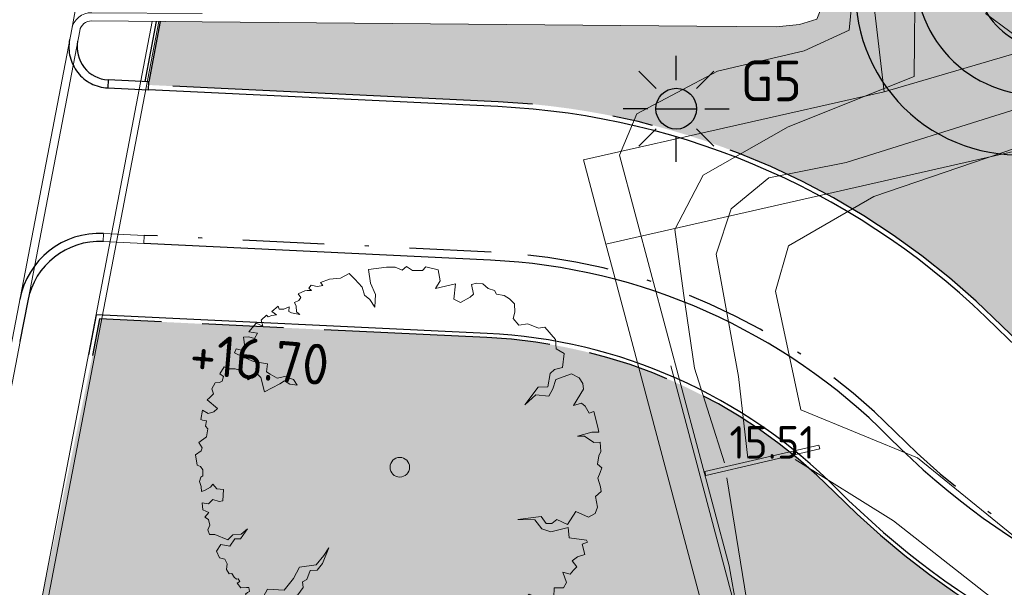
# Model space of a CAD drawing. Header units: metres. Extents: x 174282 to 175177, y 462028 to 462851.
# Tile 611 of 636: x 174434 to 174458, y 462598 to 462611. Entities that reach past the tile are written whole.
import ezdxf
from ezdxf.enums import TextEntityAlignment as Align

# ---------------------------------------------------------------- set-up
doc = ezdxf.new("R2010")
doc.units = ezdxf.units.M
for name, pattern in [('VH-GELEIDEBAND_50X200', [8, 4, -2, 0, -2]), ('VH-OPSLUITBAND_100X200', [16, 8, -2, 4, -2]), ('VH-OPSLUITBAND_120X250', [26, 16, -4, 2, -4]), ('VH-TROTTOIRBAND_180-200', [20, 10, -2, 2, -2, 2, -2])]:
    doc.linetypes.add(name, pattern=pattern)
for name, color, linetype, lineweight in [('B-ME-AL-PEIL_OVERSTORT-T20', 8, 'Continuous', 20), ('B-ME-GK-BESCHOEIING_DAMWAND_HOUT-G', 8, 'GK-BESCHOEIING', 18), ('B-ME-GR-BOOM-S', 8, 'Continuous', 20), ('B-ME-KW-KUNSTWERK_STUW-G', 8, 'Continuous', 20), ('B-ME-WH-WATERGANG_SLOOT_BODEM-G', 8, 'Continuous', 20), ('B-ME-WH-WATERGANG_SLOOT_INSTEEK-G', 8, 'Continuous', 20), ('B-WE-OG-BOS-G', 8, 'Continuous', 20), ('B-WE-OG-TERREINAFSCHEIDING-G', 8, 'IE-TERREINAFSCHEIDING-KUNSTMATIG-DICHT', 20), ('B-WE-OG-WEG_VERHARD_OPEN -G', 8, 'Continuous', 20), ('B-XX-KG-GRENS_PERCEEL-G', 213, 'Continuous', 20), ('N-WE-GR-PLANTVAK-V', 86, 'Continuous', 25), ('N-WE-GR-SOORTNAAM-GRAS-T20', 90, 'Continuous', 25), ('N-WE-GW-NAP-T20', 90, 'Continuous', 25), ('N-WE-VH-KANTOPSLUITING_ACHTERKANTBAND-G', 50, 'Continuous', 25), ('N-WE-VH-KANTOPSLUITING_EINDVERLOOPBAND_180-200X200-G', 21, 'Continuous', 25), ('N-WE-VH-KANTOPSLUITING_GELEIDEBAND_50-200X200-G', 210, 'VH-GELEIDEBAND_50X200', 25), ('N-WE-VH-KANTOPSLUITING_OPSLUITBAND_100X200-G', 152, 'VH-OPSLUITBAND_100X200', 25), ('N-WE-VH-KANTOPSLUITING_OPSLUITBAND_120X250-G', 152, 'VH-OPSLUITBAND_120X250', 25), ('N-WE-VH-KANTOPSLUITING_TROTTOIRBAND_180-200X200-G', 210, 'VH-TROTTOIRBAND_180-200', 25), ('N-WE-VH-KANTOPSLUITING_VERLOOPBAND_50-200x200-180-200x200-G', 53, 'Continuous', 20), ('N-WE-WH-WATERGANG_BODEM-G', 92, 'Continuous', 25), ('N-WE-WH-WATERGANG_BODEM-V', 163, 'Continuous', 25), ('N-WE-WH-WATERGANG_INSTEEK-G', 50, 'Continuous', 25), ('N-WE-WH-WATERGANG_TALUD-V', 95, 'Continuous', 25)]:
    doc.layers.add(name, color=color, linetype=linetype, lineweight=lineweight)
for name, color, linetype, lineweight, true_color in [('N-WE-GR-GRAS_BERM-BERMENMENGSEL-V', 7, 'Continuous', 25, 0xc4ff8a), ('N-WE-GR-GRAS_BERM-NECTAR-ONDER-MAAIMES-V', 7, 'Continuous', 25, 0xc4ff8a), ('N-WE-IE-MEUBILAIR_WEGMEUBILAIR-LICHTMAST-PAALTOP-5.00-S', 30, 'Continuous', 25, 0xff7f00)]:
    doc.layers.add(name, color=color, linetype=linetype, lineweight=lineweight, true_color=true_color)
doc.styles.add('NLCS-ISO-M500-T20', font='NLCS-ISO.ttf', dxfattribs={"height": 1})
doc.linetypes.add('GK-BESCHOEIING', pattern='A,30,-5,[1,NLCS.SHX,S=1,R=0,X=0,Y=0],-5', length=40)
doc.linetypes.add('IE-TERREINAFSCHEIDING-KUNSTMATIG-DICHT', pattern='A,8,-1,[82,NLCS.SHX,S=0.75,R=90,X=0,Y=0],-1', length=10)

# ---------------------------------------------------------------- blocks, each defined once
blk = doc.blocks.new('boom')
blk.add_lwpolyline([(-0.3058869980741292, 1.961443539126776), (-0.367967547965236, 2.058375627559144), (-0.4348348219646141, 2.112359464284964), (-0.4631247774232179, 2.207472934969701), (-0.5531377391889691, 2.307727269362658), (-0.6209857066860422, 2.375745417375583), (-0.7266629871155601, 2.320002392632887), (-0.8640880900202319, 2.305284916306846), (-0.9726863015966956, 2.266609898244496), (-0.9458113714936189, 2.227808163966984), (-1.008520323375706, 2.215868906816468), (-1.03390285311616, 2.221838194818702), (-1.086159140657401, 2.23527011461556), (-1.117513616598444, 2.197960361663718), (-1.084666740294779, 2.169604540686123), (-1.135430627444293, 2.169604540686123), (-1.165292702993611, 2.165127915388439), (-1.249446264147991, 2.128632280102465), (-1.21374823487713, 2.083561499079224), (-1.238172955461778, 2.046001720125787), (-1.294538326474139, 2.021588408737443), (-1.271991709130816, 1.976517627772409), (-1.266355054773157, 1.907032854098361), (-1.228778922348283, 1.87322959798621), (-1.330235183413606, 1.893887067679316), (-1.364053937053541, 1.910788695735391), (-1.358417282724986, 1.967127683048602), (-1.424176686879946, 1.937080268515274), (-1.482420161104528, 1.940836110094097), (-1.493692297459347, 1.976517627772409), (-1.572603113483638, 1.910788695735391), (-1.514359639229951, 1.867595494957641), (-1.570723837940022, 1.860083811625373), (-1.615815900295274, 1.843182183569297), (-1.638361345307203, 1.865717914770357), (-1.702241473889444, 1.803745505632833), (-1.679694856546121, 1.732382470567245), (-1.763198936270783, 1.76855995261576), (-1.851489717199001, 1.662658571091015), (-1.745539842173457, 1.645008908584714), (-1.784387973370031, 1.57793787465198), (-1.85502083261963, 1.59911855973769), (-1.918591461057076, 1.595588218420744), (-1.900932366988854, 1.475567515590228), (-1.890337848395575, 1.47203717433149), (-1.943312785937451, 1.436737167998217), (-2.006882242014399, 1.450857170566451), (-2.02807127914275, 1.401436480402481), (-1.918591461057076, 1.352016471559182), (-1.794983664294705, 1.295535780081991), (-1.625464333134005, 1.267295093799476), (-1.636060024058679, 1.168454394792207), (-1.590148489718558, 1.140214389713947), (-1.505388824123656, 1.09432404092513), (-1.410034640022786, 1.111974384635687), (-1.304084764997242, 1.076673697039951), (-1.26170551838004, 1.006073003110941), (-1.349996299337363, 1.020193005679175), (-1.417098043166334, 1.059023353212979), (-1.473604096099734, 1.023723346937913), (-1.660781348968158, 0.9248826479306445), (-1.706692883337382, 1.101384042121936), (-1.752603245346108, 1.143744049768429), (-1.862084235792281, 1.073144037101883), (-1.939780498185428, 1.179044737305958), (-2.021009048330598, 1.207284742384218), (-2.112830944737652, 1.207284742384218), (-2.157668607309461, 1.233627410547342), (-2.207795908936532, 1.145943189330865), (-2.162274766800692, 1.111974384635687), (-2.179932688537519, 1.055493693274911), (-2.211717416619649, 1.041373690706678), (-2.265102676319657, 1.033418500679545), (-2.306358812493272, 0.9604088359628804), (-2.285881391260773, 0.9001723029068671), (-2.335325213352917, 0.8507516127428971), (-2.36357765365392, 0.8260412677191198), (-2.23643874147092, 0.7201405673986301), (-2.282350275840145, 0.6777805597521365), (-2.352983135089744, 0.6601302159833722), (-2.42008370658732, 0.6989605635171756), (-2.44127391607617, 0.5859991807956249), (-2.423615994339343, 0.5789391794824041), (-2.374173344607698, 0.5683495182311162), (-2.38476786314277, 0.5048088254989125), (-2.356514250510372, 0.4730384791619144), (-2.374173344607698, 0.3741977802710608), (-2.465995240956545, 0.3035970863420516), (-2.427147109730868, 0.236526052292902), (-2.437742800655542, 0.2012260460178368), (-2.508375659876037, 0.1518053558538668), (-2.487185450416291, 0.02472465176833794), (-2.448337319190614, 0.0106046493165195), (-2.416176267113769, -0.03011826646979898), (-2.416176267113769, -0.1056329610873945), (-2.442840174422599, -0.123401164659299), (-2.460616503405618, -0.1767057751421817), (-2.438396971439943, -0.2344522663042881), (-2.433952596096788, -0.2966413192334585), (-2.398399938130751, -0.2833149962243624), (-2.322850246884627, -0.2433367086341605), (-2.296186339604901, -0.2078003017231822), (-2.247301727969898, -0.2655467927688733), (-2.162863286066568, -0.2744312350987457), (-2.170781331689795, -0.412212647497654), (-2.219308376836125, -0.4221115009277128), (-2.295564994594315, -0.3943947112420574), (-2.347062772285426, -0.448839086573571), (-2.426291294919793, -0.4369604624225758), (-2.417377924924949, -0.5220912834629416), (-2.34508267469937, -0.5537682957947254), (-2.393609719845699, -0.6111823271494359), (-2.349044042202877, -0.6398890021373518), (-2.333198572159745, -0.7101722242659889), (-2.355987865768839, -0.7674179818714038), (-2.336416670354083, -0.8247080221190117), (-2.272109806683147, -0.8247080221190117), (-2.109946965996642, -0.8903817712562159), (-2.049833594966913, -0.8288998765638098), (-1.946385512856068, -0.8219134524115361), (-1.868099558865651, -0.7562390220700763), (-1.954772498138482, -0.8764089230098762), (-2.02606890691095, -0.8764089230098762), (-2.084783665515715, -0.9672351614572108), (-2.196619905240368, -0.9462752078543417), (-2.251139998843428, -1.030114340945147), (-2.214793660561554, -1.112556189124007), (-2.14674231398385, -1.126996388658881), (-2.119881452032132, -1.18313371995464), (-2.127207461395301, -1.255135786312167), (-2.094242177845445, -1.306391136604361), (-2.061276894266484, -1.301509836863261), (-2.033195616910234, -1.347883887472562), (-2.006334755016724, -1.373511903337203), (-1.983137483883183, -1.367409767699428), (-1.962381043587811, -1.402801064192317), (-1.996567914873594, -1.423547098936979), (-1.952614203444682, -1.480904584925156), (-1.881799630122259, -1.473582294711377), (-1.851276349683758, -1.476023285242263), (-1.84517192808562, -1.523617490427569), (-1.869590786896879, -1.535821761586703), (-1.89523006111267, -1.555347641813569), (-1.84293977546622, -1.650591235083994), (-1.701030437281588, -1.636952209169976), (-1.624783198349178, -1.495622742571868), (-1.419942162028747, -1.506018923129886), (-1.30532276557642, -1.364175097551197), (-1.231639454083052, -1.225058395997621), (-1.02696254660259, -1.195052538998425), (-0.9341758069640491, -1.083213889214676), (-0.8714082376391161, -0.9904691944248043), (-0.9478207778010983, -1.181413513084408), (-1.013317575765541, -1.26324698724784), (-1.100645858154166, -1.265974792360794), (-1.141581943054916, -1.377813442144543), (-1.196161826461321, -1.405091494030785), (-1.185246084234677, -1.473285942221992), (-1.253470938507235, -1.566029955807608), (-1.395380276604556, -1.609674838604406), (-1.449211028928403, -1.651869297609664), (-1.586414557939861, -1.683966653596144), (-1.572767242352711, -1.806074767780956), (-1.651909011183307, -1.830624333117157), (-1.512728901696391, -1.953374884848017), (-1.463606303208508, -1.94246366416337), (-1.389922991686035, -1.958829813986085), (-1.264387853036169, -1.937008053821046), (-1.274154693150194, -2.007791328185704), (-1.235320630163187, -2.06854835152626), (-1.186353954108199, -2.065173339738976), (-1.179600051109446, -2.117492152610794), (-1.220123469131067, -2.164747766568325), (-1.117126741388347, -2.220442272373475), (-1.091799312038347, -2.19850197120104), (-1.051275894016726, -2.200189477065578), (-0.9955564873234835, -2.244070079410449), (-0.9499673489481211, -2.220442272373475), (-0.8891822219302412, -2.242381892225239), (-0.8199550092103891, -2.252508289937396), (-0.8030696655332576, -2.225505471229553), (-0.7743658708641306, -2.28626249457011), (-0.7777434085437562, -2.306515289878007), (-0.7000729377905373, -2.313265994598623), (-0.6561731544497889, -2.252508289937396), (-0.5481107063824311, -2.129306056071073), (-0.5362910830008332, -2.119179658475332), (-0.5582409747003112, -2.244070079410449), (-0.5970762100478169, -2.262634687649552), (-0.5514870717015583, -2.309890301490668), (-0.4958825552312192, -2.403423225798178), (-0.4448970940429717, -2.420410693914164), (-0.3735162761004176, -2.376242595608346), (-0.2409529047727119, -2.488361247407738), (-0.1389796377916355, -2.447590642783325), (-0.05400308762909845, -2.457783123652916), (0.0785602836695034, -2.488361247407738), (0.1431426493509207, -2.41361570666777), (0.2791058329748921, -2.410218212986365), (0.3599697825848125, -2.285145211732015), (0.3450814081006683, -2.174336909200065), (0.3782689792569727, -2.059551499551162), (0.3982423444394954, -1.961784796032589), (0.4636675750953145, -2.077842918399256), (0.519553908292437, -2.138910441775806), (0.5372727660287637, -2.232924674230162), (0.5124666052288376, -2.340019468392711), (0.6494309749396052, -2.392442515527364), (0.9663755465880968, -2.28754941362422), (1.000460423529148, -2.199785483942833), (1.181574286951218, -2.196114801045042), (1.293255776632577, -2.126619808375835), (1.326109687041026, -1.995529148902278), (1.392091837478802, -2.040497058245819), (1.416086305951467, -1.956557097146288), (1.509061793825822, -1.956557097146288), (1.632029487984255, -1.8666219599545), (1.47607071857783, -1.668764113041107), (1.524057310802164, -1.632790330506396), (1.587187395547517, -1.556243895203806), (1.665020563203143, -1.590820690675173), (1.632029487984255, -1.674759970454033), (1.775952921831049, -1.717929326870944), (1.890494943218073, -1.594280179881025), (1.896397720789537, -1.480046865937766), (2.008382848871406, -1.480046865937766), (2.048199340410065, -1.412886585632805), (2.000917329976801, -1.286028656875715), (2.092993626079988, -1.310902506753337), (2.130321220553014, -1.261154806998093), (2.172626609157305, -1.221355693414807), (2.115390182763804, -1.149220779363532), (2.182581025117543, -1.096985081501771), (2.272168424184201, -1.069623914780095), (2.239817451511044, -0.9427659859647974), (2.304519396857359, -0.9203794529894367), (2.29207725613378, -0.8930176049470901), (2.080550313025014, -0.8656557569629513), (2.06810817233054, -0.7387978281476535), (1.854092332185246, -0.7910335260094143), (1.744596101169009, -0.7562097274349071), (1.65749759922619, -0.644276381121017), (1.450948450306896, -0.6393017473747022), (1.736858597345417, -0.6042783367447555), (1.796356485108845, -0.6887898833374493), (1.868380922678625, -0.6919203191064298), (1.927878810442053, -0.6418387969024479), (2.059401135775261, -0.7013102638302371), (2.159608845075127, -0.544807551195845), (2.316183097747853, -0.6105385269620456), (2.397601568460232, -0.5667178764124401), (2.428917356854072, -0.4884665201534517), (2.403849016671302, -0.3588439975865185), (2.471286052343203, -0.2970555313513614), (2.465665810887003, -0.2408834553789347), (2.431196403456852, -0.1345072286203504), (2.458827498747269, -0.0654611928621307), (2.48093214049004, -0.00746263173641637), (2.42566994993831, 0.03672726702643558), (2.44224813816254, 0.1416769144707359), (2.469879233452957, 0.1913905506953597), (2.458827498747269, 0.3073876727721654), (2.381459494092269, 0.3046258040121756), (2.265409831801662, 0.3791955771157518), (2.182516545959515, 0.3791955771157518), (2.35935485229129, 0.4316704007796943), (2.445011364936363, 0.4316704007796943), (2.431196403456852, 0.4896696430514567), (2.380280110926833, 0.6839297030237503), (2.325674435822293, 0.6644365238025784), (2.274970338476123, 0.7502056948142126), (2.232065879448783, 0.7852924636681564), (2.130657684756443, 0.7580028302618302), (2.255468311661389, 0.9568301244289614), (2.247667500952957, 1.027004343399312), (2.200863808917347, 1.097179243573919), (2.107255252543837, 1.143962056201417), (1.916137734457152, 1.077686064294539), (1.877133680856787, 0.9607290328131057), (1.830329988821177, 0.8710616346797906), (1.670414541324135, 0.8866559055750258), (1.533902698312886, 0.7657999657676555), (1.697717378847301, 0.9841204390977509), (1.818628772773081, 0.9880186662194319), (1.845931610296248, 1.151759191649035), (1.900536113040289, 1.198542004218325), (1.998045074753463, 1.22193341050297), (2.017222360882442, 1.394816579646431), (1.920916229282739, 1.451441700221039), (1.912237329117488, 1.565008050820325), (1.781351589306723, 1.716587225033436), (1.70282295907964, 1.706775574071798), (1.570305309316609, 1.760739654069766), (1.462328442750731, 1.741116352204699), (1.393614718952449, 1.824515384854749), (1.413246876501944, 1.903007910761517), (1.408339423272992, 2.006030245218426), (1.348060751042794, 2.065731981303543), (1.279852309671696, 2.105967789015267), (1.188162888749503, 2.123849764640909), (1.163563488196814, 2.169674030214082), (1.084173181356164, 2.192027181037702), (1.018201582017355, 2.250144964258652), (0.9432849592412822, 2.259085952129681), (0.8782699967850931, 2.241509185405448), (0.9028096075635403, 2.123770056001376), (0.8635452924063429, 2.084523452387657), (0.745752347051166, 2.020747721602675), (0.6623150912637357, 2.059994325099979), (0.6837140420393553, 2.248067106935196), (0.4365452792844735, 2.192450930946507), (0.495441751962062, 2.285661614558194), (0.4709009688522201, 2.423024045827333), (0.3187523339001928, 2.457364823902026), (0.2794880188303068, 2.413212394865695), (0.1567864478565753, 2.413212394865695), (0.08316527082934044, 2.462270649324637), (0.02917742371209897, 2.418118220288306), (-0.05691346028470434, 2.454903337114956), (-0.1622366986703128, 2.452458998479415), (-0.3862238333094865, 2.424999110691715), (-0.3586719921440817, 2.258476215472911), (-0.2992636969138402, 2.118135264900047), (-0.3058869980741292, 1.961443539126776)])
blk.add_circle((0, 0), 0.12)
blk = doc.blocks.new('lichtmast 5.00 m')
blk.add_hatch(color=256).paths.add_polyline_path([(-0.2500000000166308, 0, 1), (0.2500000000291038, 0)])
for p, q in [((0, 0.3499999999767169), (0, 0.6500000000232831)), ((-0.2474873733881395, 0.2474873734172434), (-0.4596194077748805, 0.4596194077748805)), ((0.2474873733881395, 0.247487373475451), (0.4596194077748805, 0.4596194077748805)), ((-0.3500000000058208, 0), (-0.6499999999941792, 0)), ((-0.2500000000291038, 0), (0.2500000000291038, 0)), ((0.3500000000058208, 0), (0.6499999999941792, 0)), ((-0.2474873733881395, -0.2474873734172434), (-0.4596194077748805, -0.4596194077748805)), ((0, -0.6500000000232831), (0, -0.3499999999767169)), ((0.2474873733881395, -0.247487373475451), (0.459619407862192, -0.4596194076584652))]:
    blk.add_line(p, q)
blk.add_circle((0, 0), 0.2500000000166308)

msp = doc.modelspace()

# ---------------------------------------------------------------- hatches: boundary and pattern name
at = {"layer": 'N-WE-GR-GRAS_BERM-BERMENMENGSEL-V'}
h = msp.add_hatch(color=256, dxfattribs=at)
h.dxf.hatch_style = 1
edge = h.paths.add_edge_path()
edge.add_arc((174444.6898391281, 462590.7989217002), 18.69000000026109, 44.81903165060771, 87.2533835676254, ccw=False)
edge.add_arc((174468.5022701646, 462614.4614023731), 14.87999945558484, 224.8190298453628, 297.4857675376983)
edge.add_line((174475.36981046, 462601.2609753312), (174497.2060338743, 462612.6210049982))
edge.add_arc((174511.4138934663, 462585.3130144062), 30.78294372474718, 103.40591640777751, 117.48715451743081, ccw=False)
edge.add_line((174504.276918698, 462615.2571827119), (174557.4516927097, 462627.9310032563))
edge.add_arc((174564.5832781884, 462597.9782973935), 30.78999999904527, 96.21159540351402, 103.39247755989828, ccw=False)
edge.add_line((174561.2517833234, 462628.587531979), (174571.5407673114, 462629.7073802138))
edge.add_arc((174574.8722621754, 462599.0981456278), 30.78999999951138, 81.17155930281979, 96.21159540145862, ccw=False)
edge.add_line((174579.5977992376, 462629.5233555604), (174592.9857262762, 462627.4439896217))
edge.add_line((174592.9857262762, 462627.4439896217), (174592.9980043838, 462627.5230418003))
edge.add_line((174592.9980043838, 462627.5230418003), (174593.8873414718, 462627.3849130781))
edge.add_line((174593.8873414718, 462627.3849130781), (174594.178946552, 462629.2624024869))
edge.add_line((174594.178946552, 462629.2624024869), (174598.2303710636, 462628.6331494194))
edge.add_arc((174598.3684997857, 462629.5224865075), 0.9000000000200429, 261.1715593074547, 348.8422133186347)
edge.add_arc((174655.7627324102, 462618.2020597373), 57.60000000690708, 160.1144639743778, 168.842213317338, ccw=False)
edge.add_line((174601.5971886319, 462637.7942486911), (174605.23248362, 462647.8445667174))
edge.add_arc((174595.8309974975, 462645.0783312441), 9.800000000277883, 16.3956680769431, 51.38840940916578)
edge.add_line((174601.9465667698, 462652.7359948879), (174599.2198536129, 462654.9136046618))
edge.add_line((174599.2198536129, 462654.9136046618), (174598.5751561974, 462654.4783023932))
edge.add_line((174598.5751561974, 462654.4783023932), (174602.5844432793, 462644.6543776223))
edge.add_line((174602.5844432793, 462644.6543776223), (174598.3551943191, 462643.7279207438))
edge.add_arc((174598.7831649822, 462641.7742469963), 2.000000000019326, -77.03845651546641, 102.35600575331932, ccw=False)
edge.add_line((174599.2317590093, 462639.8252053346), (174594.578449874, 462638.7541935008))
edge.add_line((174594.578449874, 462638.7541935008), (174590.6386961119, 462637.8074849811))
edge.add_line((174590.6386961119, 462637.8074849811), (174580.1684587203, 462635.4378745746))
edge.add_line((174580.1684587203, 462635.4378745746), (174572.1363645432, 462633.5709256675))
edge.add_line((174572.1363645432, 462633.5709256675), (174562.8114204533, 462631.1688507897))
edge.add_line((174562.8114204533, 462631.1688507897), (174551.5369909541, 462628.4393892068))
edge.add_line((174551.5369909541, 462628.4393892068), (174533.0577663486, 462623.6756262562))
edge.add_line((174533.0577663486, 462623.6756262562), (174520.2202265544, 462621.1871817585))
edge.add_line((174520.2202265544, 462621.1871817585), (174509.4742103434, 462618.7105026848))
edge.add_line((174509.4742103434, 462618.7105026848), (174496.8234385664, 462615.2490303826))
edge.add_line((174496.8234385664, 462615.2490303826), (174490.9642852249, 462613.8544099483))
edge.add_line((174490.9642852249, 462613.8544099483), (174483.8156052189, 462612.964065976))
edge.add_line((174483.8156052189, 462612.964065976), (174473.7450056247, 462611.2067648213))
edge.add_line((174473.7450056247, 462611.2067648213), (174464.2093834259, 462609.2905380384))
edge.add_line((174464.2093834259, 462609.2905380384), (174459.1696462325, 462608.2476951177))
edge.add_arc((174458.3591204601, 462612.1647154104), 4.000000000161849, 181.639978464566, 281.69088100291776, ccw=False)
edge.add_line((174454.3607589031, 462612.0502389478), (174454.2223645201, 462616.8839905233))
edge.add_line((174454.2223645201, 462616.8839905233), (174453.6096489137, 462616.8745366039))
edge.add_line((174453.6096489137, 462616.8745366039), (174453.5575883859, 462611.8593093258))
edge.add_line((174453.5575883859, 462611.8593093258), (174453.4072333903, 462611.4954502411))
edge.add_line((174453.4072333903, 462611.4954502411), (174452.9818131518, 462611.3608235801))
edge.add_line((174452.9818131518, 462611.3608235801), (174452.4083397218, 462611.3079201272))
edge.add_line((174452.4083397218, 462611.3079201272), (174450.4660534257, 462611.3247696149))
edge.add_line((174450.4660534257, 462611.3247696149), (174448.5942650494, 462611.3410075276))
edge.add_line((174448.5942650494, 462611.3410075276), (174437.288691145, 462611.4387621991))
edge.add_line((174437.288691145, 462611.4387621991), (174437.0067125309, 462609.9591014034))
edge.add_line((174437.0067125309, 462609.9591014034), (174437.0028789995, 462609.8791933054))
edge.add_line((174437.0028789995, 462609.8791933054), (174445.585447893, 462609.467450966))
at = {"layer": 'N-WE-GR-GRAS_BERM-NECTAR-ONDER-MAAIMES-V'}
h = msp.add_hatch(color=256, dxfattribs=at)
h.dxf.hatch_style = 1
edge = h.paths.add_edge_path()
edge.add_line((174451.55, 462593.507), (174452.3756626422, 462593.5137308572))
edge.add_line((174452.3756626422, 462593.5137308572), (174451.874273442, 462595.4498633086))
edge.add_arc((174453.1327595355, 462595.7757662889), 1.299999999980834, 14.518618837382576, 194.5186188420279, ccw=False)
edge.add_line((174454.3912456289, 462596.101669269), (174454.9177042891, 462594.0687301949))
edge.add_line((174454.9177042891, 462594.0687301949), (174462.5609829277, 462587.9717294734))
edge.add_arc((174468.7969370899, 462595.7892019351), 10.00000000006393, 231.4208311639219, 265.2385246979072)
edge.add_line((174467.966859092, 462585.8237129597), (174470.4501510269, 462585.6168665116))
edge.add_arc((174469.7030808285, 462576.6479264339), 8.999999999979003, 3.0890956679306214, 85.23852469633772, ccw=False)
edge.add_line((174478.6900033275, 462577.1329253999), (174479.1990056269, 462567.7012264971))
edge.add_arc((174491.4891771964, 462568.3644925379), 12.30805585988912, 183.0890956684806, 234.1526042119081)
edge.add_arc((174469.6405202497, 462538.1233414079), 24.99999999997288, 41.671035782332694, 54.15260421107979, ccw=False)
edge.add_line((174488.3148796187, 462554.7446621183), (174491.7982687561, 462550.831010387))
edge.add_arc((174484.3285250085, 462544.1824821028), 10.00000000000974, 0.11168364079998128, 41.67103578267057, ccw=False)
edge.add_line((174494.3285060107, 462544.201974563), (174494.3530917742, 462531.5890377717))
edge.add_arc((174514.3530537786, 462531.628022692), 20.00000000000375, 180.1116836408, 200.1280481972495)
edge.add_line((174495.5745356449, 462524.7456352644), (174496.7901663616, 462521.4288002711))
edge.add_arc((174478.0116482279, 462514.5464128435), 20.00000000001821, -7.255982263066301, 20.128048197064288, ccw=False)
edge.add_arc((174517.6913189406, 462509.4943110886), 20.00000000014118, 172.7440177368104, 195.3369620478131)
edge.add_arc((174472.3651303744, 462497.0630348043), 26.99999999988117, -57.697869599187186, 15.33696204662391, ccw=False)
edge.add_line((174486.7934923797, 462474.2415017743), (174462.5468900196, 462458.9121741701))
edge.add_line((174462.5468900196, 462458.9121741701), (174463.6867683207, 462454.7762875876))
edge.add_line((174463.6867683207, 462454.7762875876), (174484.6251514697, 462460.5470475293))
edge.add_line((174484.6251514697, 462460.5470475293), (174500.7641837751, 462465.0259726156))
edge.add_line((174500.7641837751, 462465.0259726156), (174499.8438915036, 462468.3669805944))
edge.add_arc((174514.9512371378, 462472.5283515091), 15.66999999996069, 131.7648477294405, 195.4004041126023, ccw=False)
edge.add_line((174504.5138422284, 462484.2163662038), (174501.3189315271, 462543.8708265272))
edge.add_line((174501.3189315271, 462543.8708265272), (174476.2659198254, 462595.3048206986))
edge.add_arc((174468.5022701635, 462614.4614023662), 20.66999944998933, 224.819030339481, 292.06139497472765, ccw=False)
edge.add_arc((174444.6898391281, 462590.7989217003), 12.90000000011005, 44.8190316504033, 70.3154492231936)
edge.add_line((174449.0350930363, 462602.9450638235), (174451.55, 462593.507))
at = {"layer": 'N-WE-GR-PLANTVAK-V'}
h = msp.add_hatch(color=256, dxfattribs=at)
h.dxf.hatch_style = 1
edge = h.paths.add_edge_path()
edge.add_arc((174444.6898391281, 462590.7989216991), 12.90000000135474, 70.31544922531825, 87.2533835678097)
edge.add_line((174445.3079960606, 462603.6841024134), (174435.7962013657, 462604.1404236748))
edge.add_line((174435.7962013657, 462604.1404236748), (174435.6244873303, 462603.2433982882))
edge.add_line((174435.6244873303, 462603.2433982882), (174434.2989999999, 462596.8510000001))
edge.add_line((174434.2989999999, 462596.8510000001), (174451.55, 462593.507))
edge.add_line((174451.55, 462593.507), (174449.0350930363, 462602.9450638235))
at = {"layer": 'N-WE-WH-WATERGANG_BODEM-V'}
h = msp.add_hatch(color=256, dxfattribs=at)
h.dxf.hatch_style = 1
edge = h.paths.add_edge_path()
edge.add_line((174457.2683415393, 462612.5937753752), (174456.9739568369, 462617.1827334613))
edge.add_line((174456.9739568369, 462617.1827334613), (174455.5375354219, 462617.0905860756))
edge.add_line((174455.5375354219, 462617.0905860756), (174455.835883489, 462612.439845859))
edge.add_arc((174458.8297295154, 462612.6319030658), 3.000000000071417, 183.6705326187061, 281.6908810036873)
edge.add_line((174459.4376238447, 462609.6941378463), (174467.044507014, 462611.2681850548))
edge.add_line((174467.044507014, 462611.2681850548), (174466.8418755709, 462612.2474401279))
edge.add_line((174466.8418755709, 462612.2474401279), (174459.6695017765, 462610.7633033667))
edge.add_arc((174459.2642388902, 462612.721813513), 1.999999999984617, 183.6705326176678, 281.69088100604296, ccw=False)
at = {"layer": 'N-WE-WH-WATERGANG_TALUD-V'}
h = msp.add_hatch(color=256, dxfattribs=at)
h.dxf.hatch_style = 1
h.paths.add_polyline_path([(174458.6364569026, 462613.1363163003), (174458.075, 462621.0830000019), (174456.9739568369, 462617.1827334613), (174457.2683415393, 462612.5937753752, 0.4558334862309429), (174459.6695017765, 462610.7633033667), (174466.8418755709, 462612.2474401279), (174466.5581915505, 462613.6183972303), (174459.8366017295, 462612.2275385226, -0.4538804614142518)])
h = msp.add_hatch(color=256, dxfattribs=at)
h.dxf.hatch_style = 1
edge = h.paths.add_edge_path()
edge.add_line((174467.044507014, 462611.2681850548), (174459.4376238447, 462609.6941378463))
edge.add_arc((174458.8297295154, 462612.6319030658), 3.000000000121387, 183.6705326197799, 281.69088100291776, ccw=False)
edge.add_line((174455.835883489, 462612.439845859), (174455.5375354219, 462617.0905860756))
edge.add_line((174455.5375354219, 462617.0905860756), (174454.2223645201, 462616.8839905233))
edge.add_line((174454.2223645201, 462616.8839905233), (174454.3678136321, 462611.8038358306))
edge.add_arc((174458.3596670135, 462612.1739969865), 4.008979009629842, 185.297838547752, 281.6563525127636)
edge.add_line((174459.1696462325, 462608.2476951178), (174464.2093834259, 462609.2905380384))
edge.add_line((174464.2093834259, 462609.2905380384), (174467.044507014, 462611.2681850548))

# ---------------------------------------------------------------- linework, layer by layer
at = {"layer": 'B-ME-GK-BESCHOEIING_DAMWAND_HOUT-G'}
msp.add_line((174451.7867671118, 462595.0773157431), (174451.2590822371, 462598.0850486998), dxfattribs=at)
at = {"layer": 'B-ME-KW-KUNSTWERK_STUW-G'}
msp.add_lwpolyline([(174450.679381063, 462600.2982901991), (174450.6567087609, 462600.3956861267), (174453.4563538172, 462601.0474012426), (174453.4790261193, 462600.950005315)], close=True, dxfattribs=at)
at = {"layer": 'B-ME-WH-WATERGANG_SLOOT_BODEM-G'}
for points in [[(174531.7822053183, 462625.5748066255), (174511.4067268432, 462621.6290017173), (174495.2067348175, 462617.4601388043), (174477.129342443, 462614.3609726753), (174461.4915792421, 462611.0509458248), (174458.7475003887, 462610.7463035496), (174457.5521725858, 462611.6338551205)], [(174451.7160252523, 462600.7216845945), (174451.4858955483, 462602.7246101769), (174450.9393958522, 462605.7282666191), (174451.3048497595, 462606.8382876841), (174452.2260987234, 462607.5974478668), (174454.1302431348, 462607.9755734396), (174458.1966487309, 462609.2528866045), (174463.6774152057, 462610.5714527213), (174475.9513691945, 462613.1112292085), (174486.2549255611, 462614.889008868), (174491.187643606, 462615.8016526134), (174496.8815004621, 462617.0846363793), (174509.8011239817, 462620.4308876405), (174528.4659912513, 462624.0970818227)], [(174455.4321657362, 462618.7331207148), (174455.8185572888, 462612.7099319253), (174455.8000287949, 462610.0866792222), (174452.7016219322, 462608.8506558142), (174450.6148653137, 462607.6666399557), (174449.9226135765, 462606.3377004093), (174450.1353547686, 462604.7726696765), (174450.4073293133, 462602.9357884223), (174451.1377780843, 462600.6085396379)], [(174452.8762162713, 462600.6901799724), (174455.2883115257, 462599.1894576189), (174458.033901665, 462597.036902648), (174458.5546031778, 462595.2965445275), (174459.8962738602, 462586.3857336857), (174465.0328120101, 462567.2876752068), (174471.5742845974, 462544.5233715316), (174478.062011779, 462520.6530054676), (174484.0685058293, 462497.1444880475), (174487.1638140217, 462484.8983400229), (174487.279193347, 462480.8101608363), (174485.3081101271, 462477.3290092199), (174482.4614172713, 462475.3423232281), (174461.893535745, 462461.4727266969), (174459.3059258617, 462460.5232003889), (174438.9732054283, 462455.9618568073), (174426.0840031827, 462452.7232601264)], [(174452.0131563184, 462595.1989521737), (174451.2000170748, 462600.2446038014)]]:
    msp.add_lwpolyline(points, dxfattribs=at)
at = {"layer": 'B-ME-WH-WATERGANG_SLOOT_INSTEEK-G'}
for points in [[(174520.2202265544, 462621.1871817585), (174509.4742103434, 462618.7105026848), (174496.8234385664, 462615.2490303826), (174490.9642852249, 462613.8544099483), (174483.8156052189, 462612.964065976), (174473.7450056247, 462611.2067648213), (174464.2093834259, 462609.2905380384), (174458.2851063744, 462608.326374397), (174454.8078265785, 462607.144531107), (174452.7107550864, 462605.9302996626), (174452.3920952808, 462604.8249864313), (174453.013601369, 462601.9095027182), (174455.8792059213, 462600.7307549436), (174459.4158319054, 462597.8623478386), (174460.5683617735, 462595.8905164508), (174462.9141022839, 462587.4654427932), (174467.9338847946, 462567.6825835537), (174473.7352654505, 462545.2316770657), (174480.3803041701, 462520.8990904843)], [(174454.1520752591, 462619.3390094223), (174454.3435024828, 462612.6529602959), (174454.1993455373, 462611.2223444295), (174453.0941996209, 462610.7161310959), (174450.9678142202, 462610.2171136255), (174448.9862596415, 462609.1683743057), (174448.5613470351, 462608.1557656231), (174451.2590822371, 462598.0850486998)]]:
    msp.add_lwpolyline(points, dxfattribs=at)
at = {"layer": 'B-WE-OG-BOS-G'}
msp.add_lwpolyline([(174437.2508635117, 462611.4390835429), (174434.4701773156, 462596.94733762), (174451.2059313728, 462593.7429659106)], dxfattribs=at)
at = {"layer": 'B-WE-OG-TERREINAFSCHEIDING-G', "ltscale": 0.5}
msp.add_lwpolyline([(174476.337, 462500.0000000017), (174469.2750000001, 462527.7549999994), (174459.725, 462565.1340000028), (174453.449, 462589.3689999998), (174449.825, 462602.9930000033)], dxfattribs=at)
at = {"layer": 'B-WE-OG-WEG_VERHARD_OPEN -G'}
msp.add_line((174436.192, 462617.0330000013), (174435.1133322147, 462611.2475673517), dxfattribs=at)
for points in [[(174450.4660534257, 462611.3247696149), (174452.4083397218, 462611.3079201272), (174452.9818131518, 462611.3608235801), (174453.4072333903, 462611.4954502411), (174453.5575883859, 462611.8593093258), (174453.8329892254, 462638.3899240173)], [(174437.0917791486, 462611.4403362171), (174434.2990000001, 462596.8510000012)], [(174450.4660534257, 462611.3247696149), (174448.5942650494, 462611.3410075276), (174438.3192677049, 462611.4300075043)]]:
    msp.add_lwpolyline(points, dxfattribs=at)
for points in [[(174438.321, 462611.630000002), (174435.6085642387, 462611.6530355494, 0.3619482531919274), (174435.1133322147, 462611.2475673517), (174430.49, 462587.2300000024), (174424.55, 462556.0360000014)], [(174424.7464696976, 462555.9985879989), (174430.6864322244, 462587.1923912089), (174435.3097278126, 462611.2097682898, -0.3619489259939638), (174435.6068677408, 462611.4530492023), (174438.3192677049, 462611.4300075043)]]:
    msp.add_lwpolyline(points, format="xyb", dxfattribs=at)
at = {"layer": 'B-XX-KG-GRENS_PERCEEL-G', "flags": 128}
for points in [[(174461.363, 462646.734), (174464.167, 462646.617), (174460.614, 462638.76), (174457.566, 462638.943), (174456.551, 462636.476), (174453.785, 462624.827), (174453.461, 462623.344), (174455.065, 462609.715)], [(174448.227, 462605.977), (174539.367, 462626.677), (174589.665, 462638.1), (174607.971, 462642.257), (174608.681, 462642.418)], [(174455.065, 462609.715), (174459.944, 462611.143)], [(174455.065, 462609.715), (174447.676, 462608.047), (174448.227, 462605.977)], [(174451.55, 462593.507), (174448.39, 462605.366), (174448.227, 462605.977)]]:
    msp.add_lwpolyline(points, dxfattribs=at)
at = {"layer": 'N-WE-VH-KANTOPSLUITING_ACHTERKANTBAND-G'}
for p, q in [((174437.187056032, 462611.4396255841), (174436.9058351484, 462609.9639409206)), ((174437.187056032, 462611.4396255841), (174436.9058351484, 462609.9639409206)), ((174437.187056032, 462611.4396255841), (174436.9058351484, 462609.9639409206)), ((174437.187056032, 462611.4396255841), (174436.9058351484, 462609.9639409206)), ((174437.187056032, 462611.4396255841), (174436.9058351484, 462609.9639409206)), ((174445.579697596, 462609.3475888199), (174436.9971287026, 462609.7593311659)), ((174445.579697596, 462609.3475888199), (174436.9971287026, 462609.7593311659)), ((174445.579697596, 462609.3475888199), (174436.9971287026, 462609.7593311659)), ((174445.579697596, 462609.3475888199), (174436.9971287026, 462609.7593311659)), ((174445.579697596, 462609.3475888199), (174436.9971287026, 462609.7593311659)), ((174445.3990424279, 462605.5819197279), (174436.8862718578, 462605.9903135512)), ((174445.3990424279, 462605.5819197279), (174436.8862718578, 462605.9903135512)), ((174445.3990424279, 462605.5819197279), (174436.8862718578, 462605.9903135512)), ((174445.3990424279, 462605.5819197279), (174436.8862718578, 462605.9903135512)), ((174445.3990424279, 462605.5819197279), (174436.8862718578, 462605.9903135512)), ((174434.0336169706, 462604.5805500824), (174433.8422592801, 462603.5864735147)), ((174434.0336169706, 462604.5805500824), (174433.8422592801, 462603.5864735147)), ((174434.0336169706, 462604.5805500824), (174433.8422592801, 462603.5864735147)), ((174434.0336169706, 462604.5805500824), (174433.8422592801, 462603.5864735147)), ((174434.0336169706, 462604.5805500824), (174433.8422592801, 462603.5864735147)), ((174435.7143023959, 462604.2444677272), (174435.5262900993, 462603.2623010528)), ((174435.7143023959, 462604.2444677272), (174435.5262900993, 462603.2623010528)), ((174435.7143023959, 462604.2444677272), (174435.5262900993, 462603.2623010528)), ((174435.7143023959, 462604.2444677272), (174435.5262900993, 462603.2623010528)), ((174435.7143023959, 462604.2444677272), (174435.5262900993, 462603.2623010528)), ((174445.3127879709, 462603.7839875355), (174435.7143023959, 462604.2444677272)), ((174445.3127879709, 462603.7839875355), (174435.7143023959, 462604.2444677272)), ((174445.3127879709, 462603.7839875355), (174435.7143023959, 462604.2444677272)), ((174445.3127879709, 462603.7839875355), (174435.7143023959, 462604.2444677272)), ((174445.3127879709, 462603.7839875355), (174435.7143023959, 462604.2444677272))]:
    msp.add_line(p, q, dxfattribs=at)
for centre, radius, start, end in [((174436.0461966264, 462610.8061015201), 0.8, 169.3088092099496, 267.2533835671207), ((174436.0461966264, 462610.8061015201), 0.8, 169.3088092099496, 267.2533835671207), ((174436.0461966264, 462610.8061015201), 0.8, 169.3088092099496, 267.2533835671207), ((174436.0461966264, 462610.8061015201), 0.8, 169.3088092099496, 267.2533835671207), ((174436.0461966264, 462610.8061015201), 0.8, 169.3088092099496, 267.2533835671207), ((174444.6898391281, 462590.7989217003), 18.57000000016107, 44.81903164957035, 87.25338356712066), ((174444.6898391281, 462590.7989217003), 18.57000000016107, 44.81903164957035, 87.25338356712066), ((174444.6898391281, 462590.7989217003), 18.57000000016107, 44.81903164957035, 87.25338356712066), ((174444.6898391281, 462590.7989217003), 18.57000000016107, 44.81903164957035, 87.25338356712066), ((174444.6898391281, 462590.7989217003), 18.57000000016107, 44.81903164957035, 87.25338356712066), ((174435.8011661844, 462604.2403005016), 1.8, 87.25338352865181, 169.1039617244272), ((174435.8011661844, 462604.2403005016), 1.8, 87.25338352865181, 169.1039617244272), ((174435.8011661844, 462604.2403005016), 1.8, 87.25338352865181, 169.1039617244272), ((174435.8011661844, 462604.2403005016), 1.8, 87.25338352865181, 169.1039617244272), ((174435.8011661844, 462604.2403005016), 1.8, 87.25338352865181, 169.1039617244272), ((174444.6898391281, 462590.7989217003), 14.80000000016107, 44.81903164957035, 87.25338356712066), ((174444.6898391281, 462590.7989217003), 14.80000000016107, 44.81903164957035, 87.25338356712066), ((174444.6898391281, 462590.7989217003), 14.80000000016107, 44.81903164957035, 87.25338356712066), ((174444.6898391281, 462590.7989217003), 14.80000000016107, 44.81903164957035, 87.25338356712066), ((174444.6898391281, 462590.7989217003), 14.80000000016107, 44.81903164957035, 87.25338356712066), ((174468.5022701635, 462614.4614023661), 14.99999944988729, 224.8190298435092, 297.4851579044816), ((174444.6898391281, 462590.7989217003), 13.00000000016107, 44.81903164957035, 87.25338356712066), ((174444.6898391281, 462590.7989217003), 13.00000000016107, 44.81903164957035, 87.25338356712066), ((174444.6898391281, 462590.7989217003), 13.00000000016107, 44.81903164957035, 87.25338356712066), ((174444.6898391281, 462590.7989217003), 13.00000000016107, 44.81903164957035, 87.25338356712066), ((174444.6898391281, 462590.7989217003), 13.00000000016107, 44.81903164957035, 87.25338356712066), ((174468.5022701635, 462614.4614023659), 18.76999944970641, 224.819030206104, 297.4851577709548), ((174468.5022701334, 462614.4614022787), 20.56999936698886, 224.8190302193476, 292.3215133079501)]:
    msp.add_arc(centre, radius, start, end, dxfattribs=at)
at = {"layer": 'N-WE-VH-KANTOPSLUITING_EINDVERLOOPBAND_180-200X200-G'}
msp.add_lwpolyline([(174437.0067125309, 462609.9591014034), (174436.007861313, 462610.0070205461), (174435.9982774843, 462609.8072503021), (174436.9971287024, 462609.7593311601)], close=True, dxfattribs=at)
msp.add_lwpolyline([(174437.0067125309, 462609.9591014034), (174436.007861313, 462610.0070205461), (174435.9982774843, 462609.8072503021), (174436.9971287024, 462609.7593311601)], close=True, dxfattribs=at)
msp.add_lwpolyline([(174437.0067125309, 462609.9591014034), (174436.007861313, 462610.0070205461), (174435.9982774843, 462609.8072503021), (174436.9971287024, 462609.7593311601)], close=True, dxfattribs=at)
msp.add_lwpolyline([(174437.0067125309, 462609.9591014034), (174436.007861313, 462610.0070205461), (174435.9982774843, 462609.8072503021), (174436.9971287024, 462609.7593311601)], close=True, dxfattribs=at)
msp.add_lwpolyline([(174437.0067125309, 462609.9591014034), (174436.007861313, 462610.0070205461), (174435.9982774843, 462609.8072503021), (174436.9971287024, 462609.7593311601)], close=True, dxfattribs=at)
at = {"layer": 'N-WE-VH-KANTOPSLUITING_GELEIDEBAND_50-200X200-G', "ltscale": 0.5}
msp.add_line((174445.4086262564, 462605.7816899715), (174436.8958556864, 462606.1900837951), dxfattribs=at)
msp.add_line((174445.4086262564, 462605.7816899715), (174436.8958556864, 462606.1900837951), dxfattribs=at)
msp.add_line((174445.4086262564, 462605.7816899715), (174436.8958556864, 462606.1900837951), dxfattribs=at)
msp.add_line((174445.4086262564, 462605.7816899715), (174436.8958556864, 462606.1900837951), dxfattribs=at)
msp.add_line((174445.4086262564, 462605.7816899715), (174436.8958556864, 462606.1900837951), dxfattribs=at)
for centre, radius, start, end in [((174444.6898391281, 462590.7989217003), 15.00000000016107, 44.81903164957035, 87.25338356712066), ((174444.6898391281, 462590.7989217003), 15.00000000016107, 44.81903164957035, 87.25338356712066), ((174444.6898391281, 462590.7989217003), 15.00000000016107, 44.81903164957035, 87.25338356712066), ((174444.6898391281, 462590.7989217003), 15.00000000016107, 44.81903164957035, 87.25338356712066), ((174444.6898391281, 462590.7989217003), 15.00000000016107, 44.81903164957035, 87.25338356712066), ((174468.5022701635, 462614.4614023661), 18.56999944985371, 224.8190301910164, 297.485157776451)]:
    msp.add_arc(centre, radius, start, end, dxfattribs=at)
at = {"layer": 'N-WE-VH-KANTOPSLUITING_OPSLUITBAND_100X200-G', "ltscale": 0.5}
for p, q in [((174437.288691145, 462611.4387621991), (174437.0067125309, 462609.9591014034)), ((174437.288691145, 462611.4387621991), (174437.0067125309, 462609.9591014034)), ((174437.288691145, 462611.4387621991), (174437.0067125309, 462609.9591014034)), ((174437.288691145, 462611.4387621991), (174437.0067125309, 462609.9591014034)), ((174437.288691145, 462611.4387621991), (174437.0067125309, 462609.9591014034)), ((174435.7962013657, 462604.1404236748), (174435.6244873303, 462603.2433982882)), ((174435.7962013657, 462604.1404236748), (174435.6244873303, 462603.2433982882)), ((174435.7962013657, 462604.1404236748), (174435.6244873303, 462603.2433982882)), ((174435.7962013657, 462604.1404236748), (174435.6244873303, 462603.2433982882)), ((174435.7962013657, 462604.1404236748), (174435.6244873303, 462603.2433982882)), ((174445.3079960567, 462603.6841024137), (174435.7962013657, 462604.1404236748)), ((174445.3079960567, 462603.6841024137), (174435.7962013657, 462604.1404236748)), ((174445.3079960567, 462603.6841024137), (174435.7962013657, 462604.1404236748)), ((174445.3079960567, 462603.6841024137), (174435.7962013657, 462604.1404236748)), ((174445.3079960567, 462603.6841024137), (174435.7962013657, 462604.1404236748))]:
    msp.add_line(p, q, dxfattribs=at)
for centre, radius, start, end in [((174444.6898391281, 462590.7989217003), 12.90000000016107, 44.81903164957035, 87.25338356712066), ((174444.6898391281, 462590.7989217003), 12.90000000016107, 44.81903164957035, 87.25338356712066), ((174444.6898391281, 462590.7989217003), 12.90000000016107, 44.81903164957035, 87.25338356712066), ((174444.6898391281, 462590.7989217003), 12.90000000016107, 44.81903164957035, 87.25338356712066), ((174444.6898391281, 462590.7989217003), 12.90000000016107, 44.81903164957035, 87.25338356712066), ((174468.5022701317, 462614.461402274), 20.66999936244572, 224.8190302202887, 292.061395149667)]:
    msp.add_arc(centre, radius, start, end, dxfattribs=at)
at = {"layer": 'N-WE-VH-KANTOPSLUITING_OPSLUITBAND_120X250-G', "ltscale": 0.5}
msp.add_line((174445.585447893, 462609.467450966), (174437.0028789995, 462609.8791933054), dxfattribs=at)
msp.add_line((174445.585447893, 462609.467450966), (174437.0028789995, 462609.8791933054), dxfattribs=at)
msp.add_line((174445.585447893, 462609.467450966), (174437.0028789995, 462609.8791933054), dxfattribs=at)
msp.add_line((174445.585447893, 462609.467450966), (174437.0028789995, 462609.8791933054), dxfattribs=at)
msp.add_line((174445.585447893, 462609.467450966), (174437.0028789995, 462609.8791933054), dxfattribs=at)
for centre, radius, start, end in [((174444.6898391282, 462590.7989217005), 18.68999999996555, 44.81903164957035, 87.25338356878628), ((174444.6898391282, 462590.7989217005), 18.68999999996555, 44.81903164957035, 87.25338356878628), ((174444.6898391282, 462590.7989217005), 18.68999999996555, 44.81903164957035, 87.25338356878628), ((174444.6898391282, 462590.7989217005), 18.68999999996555, 44.81903164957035, 87.25338356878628), ((174444.6898391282, 462590.7989217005), 18.68999999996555, 44.81903164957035, 87.25338356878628), ((174468.5022700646, 462614.4614029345), 14.87999999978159, 224.8190316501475, 297.4851572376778)]:
    msp.add_arc(centre, radius, start, end, dxfattribs=at)
at = {"layer": 'N-WE-VH-KANTOPSLUITING_TROTTOIRBAND_180-200X200-G'}
for centre, radius, start, end in [((174436.0461966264, 462610.8061015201), 1, 169.3088092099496, 267.2533835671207), ((174436.0461966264, 462610.8061015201), 1, 169.3088092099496, 267.2533835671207), ((174436.0461966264, 462610.8061015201), 1, 169.3088092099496, 267.2533835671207), ((174436.0461966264, 462610.8061015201), 1, 169.3088092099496, 267.2533835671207), ((174436.0461966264, 462610.8061015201), 1, 169.3088092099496, 267.2533835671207), ((174435.8011661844, 462604.2403005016), 2, 87.25338352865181, 169.1039617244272), ((174435.8011661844, 462604.2403005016), 2, 87.25338352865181, 169.1039617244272), ((174435.8011661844, 462604.2403005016), 2, 87.25338352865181, 169.1039617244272), ((174435.8011661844, 462604.2403005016), 2, 87.25338352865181, 169.1039617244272), ((174435.8011661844, 462604.2403005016), 2, 87.25338352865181, 169.1039617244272)]:
    msp.add_arc(centre, radius, start, end, dxfattribs=at)
at = {"layer": 'N-WE-VH-KANTOPSLUITING_VERLOOPBAND_50-200x200-180-200x200-G'}
msp.add_lwpolyline([(174436.8958556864, 462606.190083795), (174435.8970044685, 462606.2380029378), (174435.8874206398, 462606.0382326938), (174436.8862718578, 462605.9903135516)], close=True, dxfattribs=at)
msp.add_lwpolyline([(174436.8958556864, 462606.190083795), (174435.8970044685, 462606.2380029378), (174435.8874206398, 462606.0382326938), (174436.8862718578, 462605.9903135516)], close=True, dxfattribs=at)
msp.add_lwpolyline([(174436.8958556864, 462606.190083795), (174435.8970044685, 462606.2380029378), (174435.8874206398, 462606.0382326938), (174436.8862718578, 462605.9903135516)], close=True, dxfattribs=at)
msp.add_lwpolyline([(174436.8958556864, 462606.190083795), (174435.8970044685, 462606.2380029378), (174435.8874206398, 462606.0382326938), (174436.8862718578, 462605.9903135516)], close=True, dxfattribs=at)
msp.add_lwpolyline([(174436.8958556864, 462606.190083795), (174435.8970044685, 462606.2380029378), (174435.8874206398, 462606.0382326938), (174436.8862718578, 462605.9903135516)], close=True, dxfattribs=at)
at = {"layer": 'N-WE-WH-WATERGANG_BODEM-G'}
for centre, radius, start, end in [((174459.2642388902, 462612.721813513), 2, 183.6705326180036, 281.6908810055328), ((174458.8297295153, 462612.6319030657), 3, 183.6705326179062, 281.6908810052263)]:
    msp.add_arc(centre, radius, start, end, dxfattribs=at)
at = {"layer": 'N-WE-WH-WATERGANG_INSTEEK-G'}
msp.add_arc((174458.35912046, 462612.1647154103), 4, 181.639978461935, 281.690881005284, dxfattribs=at)

# ---------------------------------------------------------------- block references
at = {"layer": 'B-ME-GR-BOOM-S', "xscale": 2, "yscale": 2}
msp.add_blockref('boom', (174443.1694311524, 462600.501893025), dxfattribs=at)
at = {"layer": 'N-WE-IE-MEUBILAIR_WEGMEUBILAIR-LICHTMAST-PAALTOP-5.00-S', "xscale": 2, "yscale": 2, "zscale": 2}
msp.add_blockref('lichtmast 5.00 m', (174449.9563873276, 462609.2973107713), dxfattribs=at)

# ---------------------------------------------------------------- texts
at = {"layer": 'B-ME-AL-PEIL_OVERSTORT-T20', "style": 'NLCS-ISO-M500-T20'}
msp.add_text('15.51', height=0.8, dxfattribs=at).set_placement((174451.2616272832, 462600.7111986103))
at = {"layer": 'N-WE-GR-SOORTNAAM-GRAS-T20', "style": 'NLCS-ISO-M500-T20'}
msp.add_text('G5', height=1, rotation=5.89303919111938e-06, dxfattribs=at).set_placement((174451.5352627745, 462609.4794029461))
at = {"layer": 'N-WE-GW-NAP-T20', "style": 'NLCS-ISO-M500-T20'}
msp.add_text('+16.70', height=1, rotation=355.2900000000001, dxfattribs=at).set_placement((174439.7648720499, 462603.6433240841), align=Align.TOP_CENTER)

doc.saveas('drawing.dxf')
